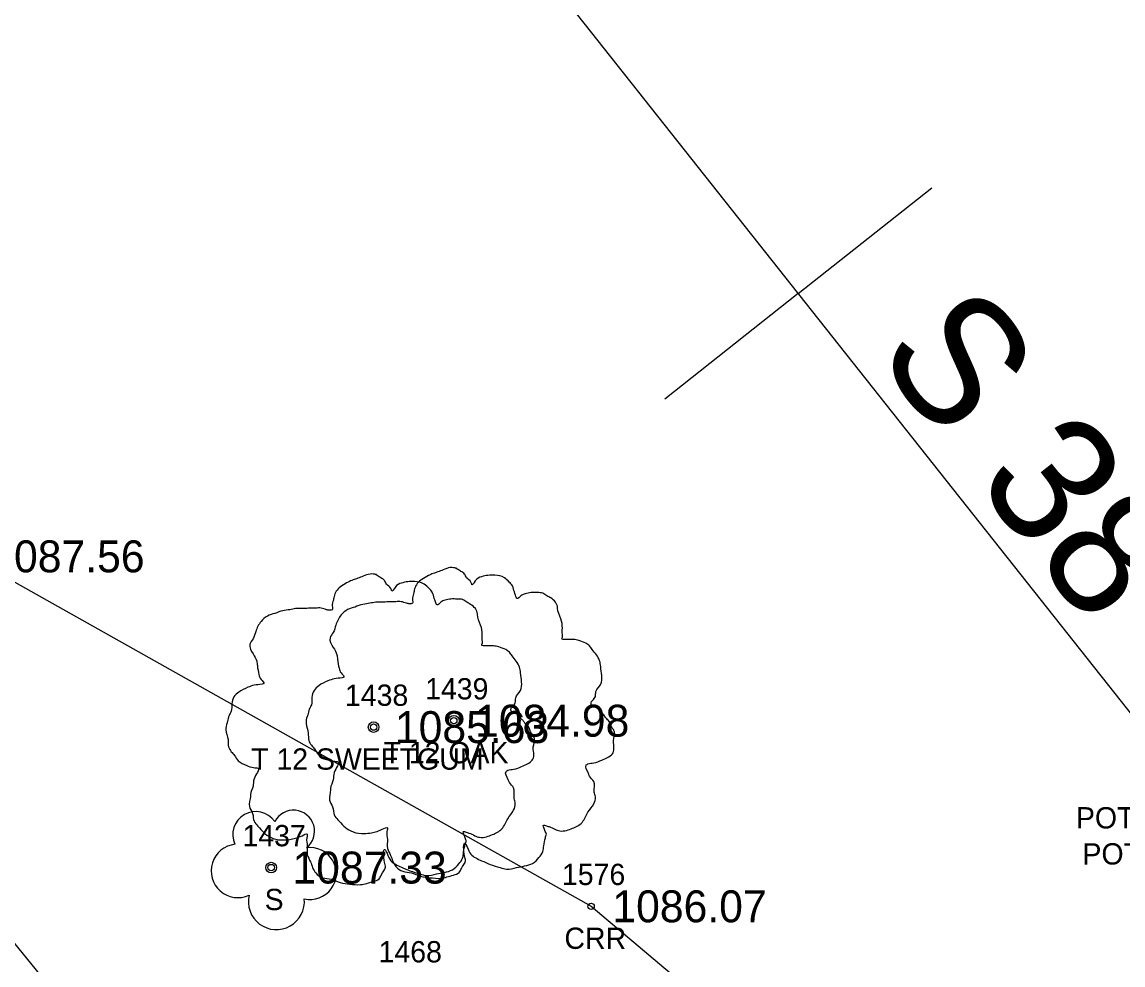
# Model space of a CAD drawing. Extents: x 1539151 to 1541799, y 1198646 to 1201165.
# Drawn here: x 1540056.1 to 1540107.9, y 1199481.2 to 1199525.6 of the extents above; entities that cross this region are included whole.
import ezdxf

# ---------------------------------------------------------------- set-up
doc = ezdxf.new("R2010")
doc.units = 0
for name, color, linetype in [('RD_EX_H2O', 7, 'Continuous'), ('RD_EX_H2O_txCode', 7, 'Continuous'), ('RD_EX_Misc_txCode', 7, 'Continuous'), ('RD_EX_TX_H2O_ELEV', 7, 'Continuous'), ('RD_EX_TX_VEG_ELEV', 7, 'Continuous'), ('RD_EX_VEG', 7, 'Continuous'), ('RD_EX_VEG_txCode', 7, 'Continuous'), ('RD_HC_Cl', 7, 'Continuous'), ('RD_HC_Data', 7, 'Continuous'), ('RD_HC_Data_Tic', 7, 'Continuous'), ('RD_HC_txCode', 7, 'Continuous'), ('RD_SMD_Locator', 7, 'Continuous')]:
    doc.layers.add(name, color=color, linetype=linetype)

msp = doc.modelspace()

# ---------------------------------------------------------------- linework, layer by layer
at = {"layer": 'RD_EX_H2O'}
msp.add_lwpolyline([(1540037.308, 1199517.449), (1540053.653, 1199500.449), (1540082.887, 1199484.004), (1540097.44, 1199471.738), (1540098.367, 1199459.616), (1540091.918, 1199445.966)], dxfattribs=at)
at = {"layer": 'RD_EX_VEG'}
for centre, radius in [((1540076.434, 1199492.726), 0.25), ((1540072.668, 1199492.426), 0.25), ((1540076.421, 1199492.707), 0.0001), ((1540072.656, 1199492.407), 0.0001), ((1540067.853, 1199485.825), 0.25)]:
    msp.add_circle(centre, radius, dxfattribs=at)
for centre, radius, start, end in [((1540067.132, 1199487.372), 1.084, 34.9763, 204.756), ((1540068.898, 1199487.527), 0.995, 308.7626, 152.0467), ((1540066.289, 1199485.669), 1.257, 96.4518, 294.734), ((1540069.692, 1199485.545), 1.218, 256.5667, 98.1046), ((1540068.098, 1199484.228), 1.318, 166.8827, 5.7589)]:
    msp.add_arc(centre, radius, start, end, dxfattribs=at)
for points in [[(1540076.566, 1199499.893), (1540076.266, 1199499.918), (1540075.941, 1199499.818), (1540075.691, 1199499.718), (1540075.466, 1199499.643), (1540075.241, 1199499.543), (1540074.941, 1199499.368), (1540074.716, 1199499.168), (1540074.591, 1199498.918), (1540074.541, 1199498.693), (1540074.491, 1199498.419), (1540074.491, 1199498.244), (1540074.367, 1199498.219), (1540074.217, 1199498.244), (1540073.967, 1199498.319), (1540073.717, 1199498.319), (1540073.467, 1199498.319), (1540073.117, 1199498.294), (1540072.767, 1199498.294), (1540072.492, 1199498.244), (1540072.167, 1199498.194), (1540071.793, 1199498.069), (1540071.443, 1199497.944), (1540071.143, 1199497.694), (1540070.893, 1199497.219), (1540070.768, 1199496.869), (1540070.618, 1199496.619), (1540070.768, 1199496.17), (1540070.943, 1199495.82), (1540070.968, 1199495.62), (1540071.043, 1199495.195), (1540071.143, 1199494.97), (1540071.268, 1199494.77), (1540071.193, 1199494.745), (1540070.818, 1199494.695), (1540070.518, 1199494.595), (1540070.093, 1199494.37), (1540069.868, 1199494.145), (1540069.768, 1199493.821), (1540069.744, 1199493.471), (1540069.644, 1199493.271), (1540069.569, 1199492.996), (1540069.544, 1199492.921), (1540069.494, 1199492.596), (1540069.594, 1199492.146), (1540069.619, 1199491.796), (1540069.744, 1199491.572), (1540069.893, 1199491.397), (1540070.068, 1199491.147), (1540070.468, 1199490.922), (1540070.793, 1199490.822), (1540070.993, 1199490.797), (1540070.818, 1199490.297), (1540070.768, 1199489.947), (1540070.643, 1199489.547), (1540070.643, 1199489.473), (1540070.593, 1199488.998), (1540070.743, 1199488.673), (1540070.818, 1199488.298), (1540070.993, 1199488.073), (1540071.268, 1199487.773), (1540071.593, 1199487.548), (1540072.093, 1199487.423), (1540072.492, 1199487.448), (1540073.067, 1199487.623), (1540073.317, 1199487.698), (1540073.292, 1199487.523), (1540073.317, 1199487.148), (1540073.317, 1199486.724), (1540073.467, 1199486.399), (1540073.567, 1199486.124), (1540073.717, 1199485.874), (1540074.042, 1199485.649), (1540074.441, 1199485.574), (1540074.866, 1199485.424), (1540075.316, 1199485.349), (1540075.816, 1199485.324), (1540076.416, 1199485.474), (1540076.69, 1199485.599), (1540076.79, 1199485.774), (1540076.99, 1199486.149), (1540076.94, 1199486.374), (1540076.965, 1199486.974), (1540077.065, 1199486.799), (1540077.24, 1199486.449), (1540077.74, 1199486.149), (1540078.14, 1199485.974), (1540078.615, 1199485.824), (1540078.915, 1199485.749), (1540079.389, 1199485.824), (1540079.764, 1199485.899), (1540080.139, 1199486.024), (1540080.439, 1199486.299), (1540080.614, 1199486.574), (1540080.664, 1199486.849), (1540080.739, 1199487.223), (1540080.789, 1199487.398)], [(1540080.789, 1199487.398), (1540080.714, 1199487.573), (1540080.664, 1199487.823), (1540080.739, 1199487.798), (1540080.914, 1199487.748), (1540081.189, 1199487.623), (1540081.413, 1199487.548), (1540081.738, 1199487.573), (1540082.013, 1199487.673), (1540082.463, 1199487.948), (1540082.738, 1199488.423), (1540083.013, 1199488.823), (1540083.088, 1199489.148), (1540083.038, 1199489.373), (1540083.013, 1199489.872), (1540082.813, 1199490.122), (1540082.763, 1199490.247), (1540082.663, 1199490.647), (1540082.738, 1199490.697), (1540083.013, 1199490.747), (1540083.388, 1199490.872), (1540083.662, 1199490.997), (1540083.887, 1199491.172), (1540083.962, 1199491.397), (1540083.937, 1199491.796), (1540083.987, 1199492.196), (1540083.912, 1199492.346), (1540083.812, 1199492.496), (1540083.737, 1199492.696), (1540083.587, 1199492.846), (1540083.488, 1199492.996), (1540083.388, 1199493.096), (1540083.263, 1199493.246), (1540083.088, 1199493.371), (1540082.938, 1199493.421), (1540082.888, 1199493.571), (1540083.038, 1199493.771), (1540083.088, 1199493.871), (1540083.113, 1199494.095), (1540083.338, 1199494.445), (1540083.388, 1199494.845), (1540083.338, 1199495.27), (1540083.288, 1199495.545), (1540083.138, 1199495.82), (1540082.938, 1199496.07), (1540082.813, 1199496.245), (1540082.638, 1199496.369), (1540082.313, 1199496.494), (1540082.063, 1199496.544), (1540081.713, 1199496.544), (1540081.513, 1199496.594), (1540081.538, 1199496.644), (1540081.538, 1199496.794), (1540081.538, 1199497.069), (1540081.463, 1199497.519), (1540081.313, 1199498.019), (1540081.313, 1199498.044), (1540081.213, 1199498.294), (1540080.989, 1199498.494), (1540080.814, 1199498.593), (1540080.614, 1199498.718), (1540080.364, 1199498.743), (1540080.064, 1199498.743), (1540079.789, 1199498.693), (1540079.589, 1199498.593), (1540079.414, 1199498.469), (1540079.339, 1199498.618), (1540079.239, 1199498.918), (1540079.189, 1199499.068), (1540079.039, 1199499.243), (1540078.815, 1199499.443), (1540078.365, 1199499.568), (1540077.74, 1199499.493), (1540077.44, 1199499.293), (1540077.29, 1199499.118), (1540077.24, 1199499.243), (1540077.04, 1199499.443), (1540076.94, 1199499.618), (1540076.765, 1199499.743), (1540076.616, 1199499.843), (1540076.516, 1199499.893)], [(1540072.8, 1199499.593), (1540072.5, 1199499.618), (1540072.176, 1199499.518), (1540071.926, 1199499.418), (1540071.701, 1199499.343), (1540071.476, 1199499.243), (1540071.176, 1199499.068), (1540070.951, 1199498.868), (1540070.826, 1199498.618), (1540070.776, 1199498.393), (1540070.726, 1199498.118), (1540070.726, 1199497.943), (1540070.601, 1199497.918), (1540070.451, 1199497.943), (1540070.201, 1199498.018), (1540069.952, 1199498.018), (1540069.702, 1199498.018), (1540069.352, 1199497.993), (1540069.002, 1199497.993), (1540068.727, 1199497.943), (1540068.402, 1199497.894), (1540068.027, 1199497.769), (1540067.678, 1199497.644), (1540067.378, 1199497.394), (1540067.128, 1199496.919), (1540067.003, 1199496.569), (1540066.853, 1199496.319), (1540067.003, 1199495.869), (1540067.178, 1199495.519), (1540067.203, 1199495.32), (1540067.278, 1199494.895), (1540067.378, 1199494.67), (1540067.503, 1199494.47), (1540067.428, 1199494.445), (1540067.053, 1199494.395), (1540066.753, 1199494.295), (1540066.328, 1199494.07), (1540066.103, 1199493.845), (1540066.003, 1199493.52), (1540065.978, 1199493.171), (1540065.878, 1199492.971), (1540065.803, 1199492.696), (1540065.778, 1199492.621), (1540065.728, 1199492.296), (1540065.828, 1199491.846), (1540065.853, 1199491.496), (1540065.978, 1199491.271), (1540066.128, 1199491.096), (1540066.303, 1199490.847), (1540066.703, 1199490.622), (1540067.028, 1199490.522), (1540067.228, 1199490.497), (1540067.053, 1199489.997), (1540067.003, 1199489.647), (1540066.878, 1199489.247), (1540066.878, 1199489.172), (1540066.828, 1199488.698), (1540066.978, 1199488.373), (1540067.053, 1199487.998), (1540067.228, 1199487.773), (1540067.503, 1199487.473), (1540067.827, 1199487.248), (1540068.327, 1199487.123), (1540068.727, 1199487.148), (1540069.302, 1199487.323), (1540069.552, 1199487.398), (1540069.527, 1199487.223), (1540069.552, 1199486.848), (1540069.552, 1199486.424), (1540069.702, 1199486.099), (1540069.802, 1199485.824), (1540069.952, 1199485.574), (1540070.276, 1199485.349), (1540070.676, 1199485.274), (1540071.101, 1199485.124), (1540071.551, 1199485.049), (1540072.051, 1199485.024), (1540072.65, 1199485.174), (1540072.925, 1199485.299), (1540073.025, 1199485.474), (1540073.225, 1199485.849), (1540073.175, 1199486.074), (1540073.2, 1199486.673), (1540073.3, 1199486.498), (1540073.475, 1199486.149), (1540073.975, 1199485.849), (1540074.375, 1199485.674), (1540074.849, 1199485.524), (1540075.149, 1199485.449), (1540075.624, 1199485.524), (1540075.999, 1199485.599), (1540076.374, 1199485.724), (1540076.674, 1199485.999), (1540076.849, 1199486.274), (1540076.899, 1199486.548), (1540076.973, 1199486.923), (1540077.023, 1199487.098)], [(1540077.023, 1199487.098), (1540076.949, 1199487.273), (1540076.899, 1199487.523), (1540076.973, 1199487.498), (1540077.148, 1199487.448), (1540077.423, 1199487.323), (1540077.648, 1199487.248), (1540077.973, 1199487.273), (1540078.248, 1199487.373), (1540078.698, 1199487.648), (1540078.973, 1199488.123), (1540079.247, 1199488.523), (1540079.322, 1199488.847), (1540079.272, 1199489.072), (1540079.247, 1199489.572), (1540079.048, 1199489.822), (1540078.998, 1199489.947), (1540078.898, 1199490.347), (1540078.973, 1199490.397), (1540079.247, 1199490.447), (1540079.622, 1199490.572), (1540079.897, 1199490.697), (1540080.122, 1199490.872), (1540080.197, 1199491.096), (1540080.172, 1199491.496), (1540080.222, 1199491.896), (1540080.147, 1199492.046), (1540080.047, 1199492.196), (1540079.972, 1199492.396), (1540079.822, 1199492.546), (1540079.722, 1199492.696), (1540079.622, 1199492.796), (1540079.497, 1199492.946), (1540079.322, 1199493.071), (1540079.173, 1199493.121), (1540079.123, 1199493.271), (1540079.272, 1199493.47), (1540079.322, 1199493.57), (1540079.347, 1199493.795), (1540079.572, 1199494.145), (1540079.622, 1199494.545), (1540079.572, 1199494.97), (1540079.522, 1199495.245), (1540079.372, 1199495.519), (1540079.173, 1199495.769), (1540079.048, 1199495.944), (1540078.873, 1199496.069), (1540078.548, 1199496.194), (1540078.298, 1199496.244), (1540077.948, 1199496.244), (1540077.748, 1199496.294), (1540077.773, 1199496.344), (1540077.773, 1199496.494), (1540077.773, 1199496.769), (1540077.698, 1199497.219), (1540077.548, 1199497.719), (1540077.548, 1199497.744), (1540077.448, 1199497.993), (1540077.223, 1199498.193), (1540077.048, 1199498.293), (1540076.849, 1199498.418), (1540076.599, 1199498.443), (1540076.299, 1199498.443), (1540076.024, 1199498.393), (1540075.824, 1199498.293), (1540075.649, 1199498.168), (1540075.574, 1199498.318), (1540075.474, 1199498.618), (1540075.424, 1199498.768), (1540075.274, 1199498.943), (1540075.049, 1199499.143), (1540074.599, 1199499.268), (1540073.975, 1199499.193), (1540073.675, 1199498.993), (1540073.525, 1199498.818), (1540073.475, 1199498.943), (1540073.275, 1199499.143), (1540073.175, 1199499.318), (1540073, 1199499.443), (1540072.85, 1199499.543), (1540072.75, 1199499.593)]]:
    msp.add_spline(points, degree=3, dxfattribs=at)
at = {"layer": 'RD_HC_Cl'}
msp.add_line((1540078.227, 1199530.975), (1540150.213, 1199440.046), dxfattribs=at)
msp.add_arc((1539789.523, 1199807.077), 482.768, 309.34428, 325.59235, dxfattribs=at)
at = {"layer": 'RD_HC_Data'}
msp.add_line((1540095.588, 1199433.728), (1540017.726, 1199528.706), dxfattribs=at)
at = {"layer": 'RD_HC_Data_Tic'}
for q in [(1540098.893, 1199517.759), (1540086.348, 1199507.828)]:
    msp.add_line((1540092.62, 1199512.794), q, dxfattribs=at)
at = {"layer": 'RD_SMD_Locator'}
for centre in [(1540072.668, 1199492.425), (1540076.434, 1199492.726), (1540067.853, 1199485.825), (1540082.887, 1199484.004)]:
    msp.add_circle(centre, 0.15, dxfattribs=at)

# ---------------------------------------------------------------- texts
at = {"layer": 'RD_EX_H2O_txCode'}
for s, p in [('1576', (1540081.517, 1199485.004)), ('CRR', (1540081.635, 1199482.004))]:
    msp.add_text(s, height=1, dxfattribs=at).set_placement(p)
at = {"layer": 'RD_EX_Misc_txCode'}
msp.add_text('1468', height=1, dxfattribs=at).set_placement((1540072.902, 1199481.369))
at = {"layer": 'RD_EX_TX_H2O_ELEV'}
for s, p in [('1087.56', (1540054.653, 1199499.699)), ('1086.07', (1540083.887, 1199483.254))]:
    msp.add_text(s, height=1.5, dxfattribs=at).set_placement(p)
at = {"layer": 'RD_EX_TX_VEG_ELEV'}
for s, p in [('1084.98', (1540077.434, 1199491.976)), ('1085.63', (1540073.668, 1199491.675)), ('1087.33', (1540068.853, 1199485.075))]:
    msp.add_text(s, height=1.5, dxfattribs=at).set_placement(p)
at = {"layer": 'RD_EX_VEG_txCode'}
for s, p in [('1439', (1540075.087, 1199493.726)), ('1438', (1540071.322, 1199493.425)), ('T 12 SWEETGUM', (1540066.912, 1199490.425)), ('T 12 OAK', (1540073.134, 1199490.726)), ('1437', (1540066.506, 1199486.825)), ('S', (1540067.546, 1199483.825))]:
    msp.add_text(s, height=1, dxfattribs=at).set_placement(p)
at = {"layer": 'RD_HC_Data'}
msp.add_text('S 38%%d 22\' 03" E', height=6, rotation=308.3675, dxfattribs=at).set_placement((1540096.163, 1199509.93))
at = {"layer": 'RD_HC_txCode'}
for s, p in [('POT 26+30.93', (1540105.672, 1199487.664)), ('POT 15+29.50', (1540105.979, 1199485.969))]:
    msp.add_text(s, height=1, dxfattribs=at).set_placement(p)

doc.saveas('drawing.dxf')
